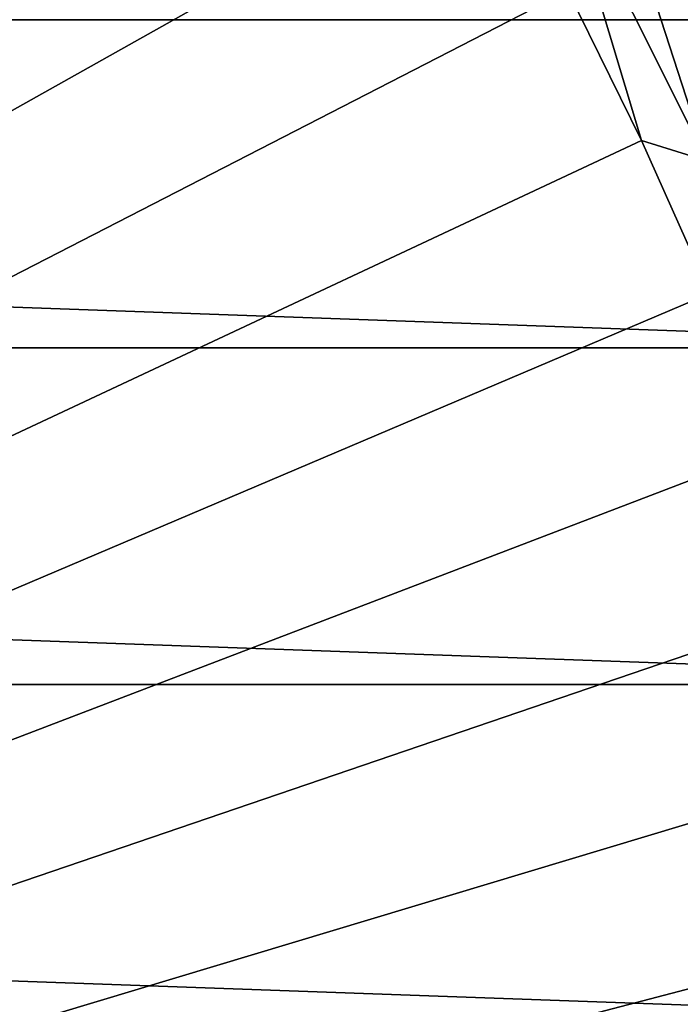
# Model space of a CAD drawing. Header units: metres. Extents: x -22 to 72, y -237 to 23.
# Tile 292 of 363: x 15.96 to 18.95, y 4.89 to 9.35. Entities that reach past the tile are written whole.
import ezdxf

# ---------------------------------------------------------------- set-up
doc = ezdxf.new("R2010")
doc.units = ezdxf.units.M
doc.layers.add('solid_509588_MEDIA_SW0001', color=7, linetype='CONTINUOUS')

msp = doc.modelspace()

# ---------------------------------------------------------------- linework, layer by layer
at = {"layer": 'solid_509588_MEDIA_SW0001'}
for points in [[(16.408842, 12.670496, 132.530869), (15.935143, 13.261327, 132.530869), (0, 0, 132.892746)], [(16.860647, 12.062758, 132.530869), (16.408842, 12.670496, 132.530869), (0, 0, 132.892746)], [(17.289955, 11.438926, 132.530869), (16.860647, 12.062758, 132.530869), (0, 0, 132.892746)], [(17.696192, 10.79983, 132.530869), (17.289955, 11.438926, 132.530869), (0, 0, 132.892746)], [(-20.466829, 9.346505), (-19.747696, 10.783265), (20.466829, 9.346505)], [(-19.747696, 10.783265), (19.747696, 10.783265), (20.466829, 9.346505)], [(18.078817, 10.146324, 132.530869), (17.696192, 10.79983, 132.530869), (0, 0, 132.892746)], [(18.9725, 10.359769, 132.280243), (18.790077, 10.260159, 132.385696), (19.474154, 8.893548, 132.385696)], [(18.790077, 10.260159, 132.385696), (18.597223, 10.154852, 132.463425), (19.274279, 8.802268, 132.463425)], [(19.474154, 8.893548, 132.385696), (18.790077, 10.260159, 132.385696), (19.274279, 8.802268, 132.463425)], [(18.597223, 10.154852, 132.463425), (18.397171, 10.045616, 132.5121), (19.066944, 8.707582, 132.5121)], [(19.274279, 8.802268, 132.463425), (18.597223, 10.154852, 132.463425), (19.066944, 8.707582, 132.5121)], [(18.437321, 9.47928, 132.530869), (18.078817, 10.146324, 132.530869), (0, 0, 132.892746)], [(18.397171, 10.045616, 132.5121), (18.437321, 9.47928, 132.530869), (18.771223, 8.799588, 132.530869)], [(19.066944, 8.707582, 132.5121), (18.397171, 10.045616, 132.5121), (18.771223, 8.799588, 132.530869)], [(18.771223, 8.799588, 132.530869), (18.437321, 9.47928, 132.530869), (0, 0, 132.892746)], [(-21.08136, 7.862974), (-20.466829, 9.346505), (21.08136, 7.862974)], [(-20.466829, 9.346505), (20.466829, 9.346505), (21.08136, 7.862974)], [(19.080078, 8.108154, 132.530869), (18.771223, 8.799588, 132.530869), (0, 0, 132.892746)], [(19.066944, 8.707582, 132.5121), (18.771223, 8.799588, 132.530869), (19.080078, 8.108154, 132.530869)], [(19.363476, 7.405902, 132.530869), (19.080078, 8.108154, 132.530869), (0, 0, 132.892746)], [(-21.588493, 6.339161), (-21.08136, 7.862974), (21.588493, 6.339161)], [(-21.08136, 7.862974), (21.08136, 7.862974), (21.588493, 6.339161)], [(19.621035, 6.693768, 132.530869), (19.363476, 7.405902, 132.530869), (0, 0, 132.892746)], [(19.852415, 5.972702, 132.530869), (19.621035, 6.693768, 132.530869), (0, 0, 132.892746)], [(-21.985802, 4.782722), (-21.588493, 6.339161), (21.985802, 4.782722)], [(-21.588493, 6.339161), (21.588493, 6.339161), (21.985802, 4.782722)], [(20.057306, 5.243667, 132.530869), (19.852415, 5.972702, 132.530869), (0, 0, 132.892746)], [(20.235434, 4.507635, 132.530869), (20.057306, 5.243667, 132.530869), (0, 0, 132.892746)]]:
    msp.add_3dface(points, dxfattribs=at)

doc.saveas('drawing.dxf')
